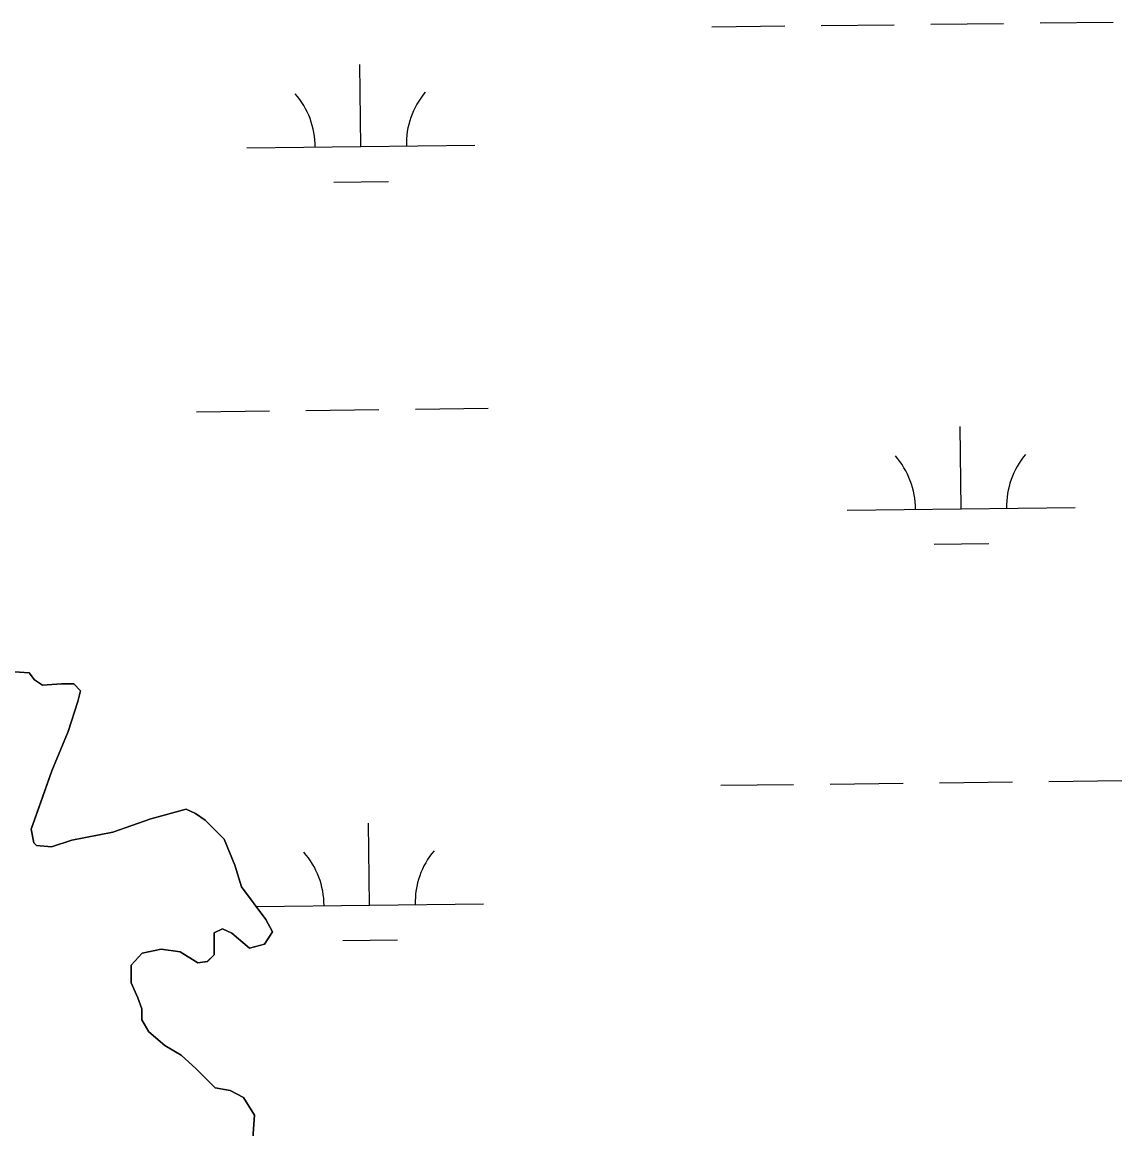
# Model space of a CAD drawing. Extents: x 3684037 to 3722149, y 433263 to 459021.
# Drawn here: x 3718461.8 to 3718944.2, y 448690.3 to 449175.7 of the extents above; entities that cross this region are included whole.
import ezdxf

# ---------------------------------------------------------------- set-up
doc = ezdxf.new("R2010")
doc.units = 0
doc.layers.add('V-TOPO-SHOR', color=7, linetype='Continuous')
doc.layers.add('V-WETL-SWMP', color=7, linetype='Continuous')

msp = doc.modelspace()

# ---------------------------------------------------------------- linework, layer by layer
at = {"layer": 'V-TOPO-SHOR'}
msp.add_lwpolyline([(3718456.48, 448890.93), (3718464.82, 448890.3), (3718467.19, 448887.32), (3718470.76, 448884.92), (3718479.1, 448885.49), (3718484.46, 448885.47), (3718487.43, 448882.48), (3718486.22, 448877.72), (3718482.01, 448864.63), (3718474.81, 448847.37), (3718469.99, 448833.69), (3718465.78, 448821.78), (3718466.96, 448815.82), (3718468.15, 448814.63), (3718474.69, 448814.01), (3718483.64, 448816.96), (3718501.53, 448820.48), (3718518.23, 448826.38), (3718533.73, 448830.5), (3718537.9, 448828.7), (3718542.06, 448825.7), (3718550.37, 448817.34), (3718555.1, 448806), (3718558.05, 448796.46), (3718568.72, 448782.12), (3718571.69, 448776.75), (3718568.09, 448771.4), (3718561.53, 448769.64), (3718553.81, 448776.22), (3718549.65, 448778.02), (3718546.06, 448776.24), (3718546.05, 448770.88), (3718546.03, 448766.71), (3718543.04, 448763.74), (3718538.87, 448763.16), (3718531.14, 448767.95), (3718522.81, 448769.17), (3718514.46, 448767.41), (3718509.68, 448762.06), (3718509.65, 448754.32), (3718512.61, 448747.75), (3718514.38, 448742.98), (3718514.36, 448738.22), (3718517.32, 448732.84), (3718524.45, 448726.86), (3718531.59, 448722.67), (3718538.12, 448716.69), (3718546.44, 448708.32), (3718552.99, 448707.11), (3718558.93, 448704.11), (3718563.68, 448696.35), (3718563.05, 448686.22)], dxfattribs=at)
at = {"layer": 'V-WETL-SWMP'}
for p, q in [((3718764.35, 449173.66), (3718796.35, 449174.04)), ((3718812.35, 449174.22), (3718844.34, 449174.59)), ((3718860.34, 449174.78), (3718892.34, 449175.15)), ((3718908.34, 449175.34), (3718940.34, 449175.71)), ((3718610.36, 449121.13), (3718609.94, 449157.12)), ((3718560.36, 449120.54), (3718660.36, 449121.71)), ((3718598.54, 449105.56), (3718622.54, 449105.84)), ((3718538.3, 449004.85), (3718570.3, 449005.22)), ((3718586.3, 449005.41), (3718618.29, 449005.78)), ((3718634.29, 449005.96), (3718666.29, 449006.34)), ((3718873.66, 448962.32), (3718873.24, 448998.31)), ((3718823.66, 448961.73), (3718923.66, 448962.9)), ((3718861.84, 448946.75), (3718885.84, 448947.03)), ((3718464.82, 448890.3), (3718456.48, 448890.93)), ((3718467.19, 448887.32), (3718464.82, 448890.3)), ((3718470.76, 448884.92), (3718467.19, 448887.32)), ((3718479.1, 448885.49), (3718470.76, 448884.92)), ((3718484.46, 448885.47), (3718479.1, 448885.49)), ((3718487.43, 448882.48), (3718484.46, 448885.47)), ((3718486.22, 448877.72), (3718487.43, 448882.48)), ((3718482.01, 448864.63), (3718486.22, 448877.72)), ((3718474.81, 448847.37), (3718482.01, 448864.63)), ((3718465.78, 448821.78), (3718474.81, 448847.37)), ((3718912.21, 448842.69), (3718944.21, 448843.06)), ((3718768.22, 448841.01), (3718800.22, 448841.38)), ((3718816.22, 448841.57), (3718848.22, 448841.94)), ((3718864.21, 448842.13), (3718896.21, 448842.5)), ((3718533.73, 448830.5), (3718518.23, 448826.38)), ((3718537.9, 448828.7), (3718533.73, 448830.5)), ((3718542.06, 448825.7), (3718537.9, 448828.7)), ((3718518.23, 448826.38), (3718501.53, 448820.48)), ((3718550.37, 448817.34), (3718542.06, 448825.7)), ((3718614.23, 448788.47), (3718613.81, 448824.47)), ((3718466.96, 448815.82), (3718465.78, 448821.78)), ((3718501.53, 448820.48), (3718483.64, 448816.96)), ((3718468.14, 448814.63), (3718466.96, 448815.82)), ((3718474.7, 448814.01), (3718468.14, 448814.63)), ((3718483.64, 448816.96), (3718474.7, 448814.01)), ((3718555.1, 448806), (3718550.37, 448817.34)), ((3718558.05, 448796.46), (3718555.1, 448806)), ((3718568.72, 448782.12), (3718558.05, 448796.46)), ((3718564.43, 448787.89), (3718664.23, 448789.05)), ((3718571.69, 448776.75), (3718568.72, 448782.12)), ((3718546.03, 448766.71), (3718546.06, 448776.24)), ((3718546.06, 448776.24), (3718549.65, 448778.02)), ((3718549.65, 448778.02), (3718553.81, 448776.22)), ((3718553.81, 448776.22), (3718561.53, 448769.64)), ((3718568.09, 448771.4), (3718571.69, 448776.75)), ((3718561.53, 448769.64), (3718568.09, 448771.4)), ((3718602.41, 448772.9), (3718626.41, 448773.18)), ((3718509.68, 448762.06), (3718514.46, 448767.41)), ((3718514.46, 448767.41), (3718522.81, 448769.17)), ((3718522.81, 448769.17), (3718531.14, 448767.95)), ((3718531.14, 448767.95), (3718538.87, 448763.16)), ((3718543.05, 448763.74), (3718546.03, 448766.71)), ((3718509.65, 448754.32), (3718509.68, 448762.06)), ((3718538.87, 448763.16), (3718543.05, 448763.74)), ((3718512.61, 448747.75), (3718509.65, 448754.32)), ((3718514.38, 448742.98), (3718512.61, 448747.75)), ((3718514.36, 448738.22), (3718514.38, 448742.98)), ((3718517.32, 448732.84), (3718514.36, 448738.22)), ((3718524.45, 448726.86), (3718517.32, 448732.84)), ((3718531.59, 448722.67), (3718524.45, 448726.86)), ((3718538.12, 448716.69), (3718531.59, 448722.67)), ((3718546.44, 448708.32), (3718538.12, 448716.69)), ((3718552.99, 448707.11), (3718546.44, 448708.32)), ((3718558.94, 448704.11), (3718552.99, 448707.11)), ((3718563.68, 448696.35), (3718558.94, 448704.11)), ((3718563.05, 448686.22), (3718563.68, 448696.35))]:
    msp.add_line(p, q, dxfattribs=at)
for centre, start, end in [((3718555.11, 449120.96), 359.8949, 41.4385), ((3718665.59, 449122.24), 139.8949, 181.4385), ((3718818.42, 448962.15), 359.8949, 41.4385), ((3718928.89, 448963.43), 139.8949, 181.4385), ((3718558.98, 448788.31), 359.8949, 41.4385), ((3718669.46, 448789.59), 139.8949, 181.4385)]:
    msp.add_arc(centre, 35.25, start, end, dxfattribs=at)

doc.saveas('drawing.dxf')
